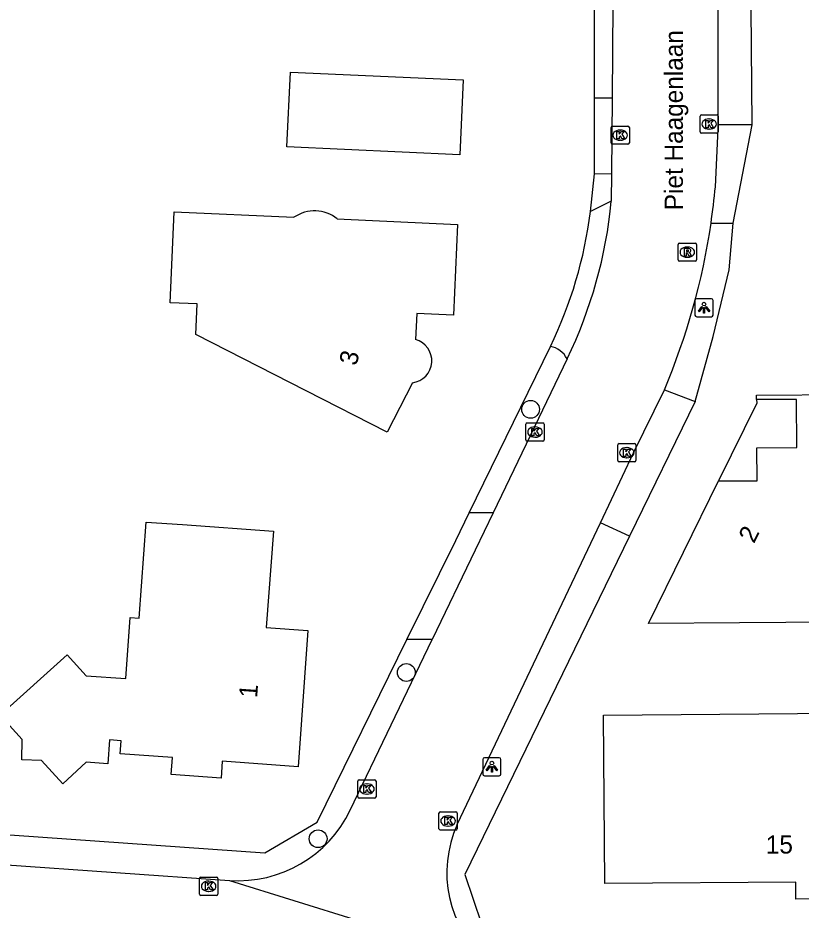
# Model space of a CAD drawing. Extents: x 157321 to 158827, y 386650 to 388532.
# Drawn here: x 158403.76 to 158446.8, y 387522.72 to 387571.73 of the extents above; entities that cross this region are included whole.
import ezdxf

# ---------------------------------------------------------------- set-up
doc = ezdxf.new("R2010")
doc.units = 0
for name, color, linetype in [('IMGEO_Boom', 7, 'Continuous'), ('IMGEO_Groenvoorziening', 7, 'Continuous'), ('IMGEO_Kolk', 7, 'Continuous'), ('IMGEO_Lichtpunt', 7, 'Continuous'), ('IMGEO_Openbare_ruimte_label', 7, 'Continuous'), ('IMGEO_Pand', 7, 'Continuous'), ('IMGEO_Pand_nummerreeks', 7, 'Continuous'), ('IMGEO_Pand_overbouw', 7, 'Continuous'), ('IMGEO_Rijbaan_lokaal_gesloten', 7, 'Continuous'), ('IMGEO_Rioolput', 7, 'Continuous'), ('IMGEO_Voetpad_open', 7, 'Continuous')]:
    doc.layers.add(name, color=color, linetype=linetype)

msp = doc.modelspace()

# ---------------------------------------------------------------- linework, layer by layer
at = {"layer": 'IMGEO_Boom'}
for centre in [(158431.93, 387550.229), (158425.105, 387535.776), (158420.258, 387526.643)]:
    msp.add_circle(centre, 0.489, dxfattribs=at)
at = {"layer": 'IMGEO_Groenvoorziening'}
for points in [[(158435.437, 387567.341), (158435.418, 387591.865), (158433.395, 387593.919), (158428.72, 387593.843)], [(158444.112, 387565.853), (158444.015, 387576.583)], [(158435.217, 387561.089), (158435.44, 387563.164)], [(158440.97, 387550.666), (158441.964, 387554.231), (158442.837, 387557.892), (158443.067, 387560.454)], [(158428.555, 387544.541), (158433.02, 387553.688)], [(158437.371, 387543.256), (158428.323, 387524.679), (158429.228, 387521.962), (158435.346, 387518.972)], [(158395.785, 387527.396), (158417.33, 387525.878), (158420.204, 387527.562), (158425.134, 387537.58)]]:
    msp.add_lwpolyline(points, dxfattribs=at)
at = {"layer": 'IMGEO_Kolk'}
for p, q in [((158441.244, 387565.47), (158441.244, 387566.322)), ((158441.319, 387566.396), (158442.171, 387566.396)), ((158441.732, 387566.176), (158441.757, 387566.176)), ((158442.245, 387566.322), (158442.245, 387565.47)), ((158436.355, 387564.859), (158436.355, 387565.711)), ((158436.43, 387565.785), (158437.282, 387565.785)), ((158437.356, 387565.711), (158437.356, 387564.859)), ((158436.843, 387565.565), (158436.868, 387565.565)), ((158442.171, 387565.396), (158441.319, 387565.396)), ((158441.755, 387565.616), (158441.73, 387565.616)), ((158437.282, 387564.785), (158436.43, 387564.785)), ((158436.866, 387565.005), (158436.841, 387565.005)), ((158431.747, 387549.479), (158432.599, 387549.479)), ((158431.672, 387548.553), (158431.672, 387549.405)), ((158432.16, 387549.259), (158432.185, 387549.259)), ((158432.673, 387549.405), (158432.673, 387548.553)), ((158432.599, 387548.479), (158431.747, 387548.479)), ((158432.183, 387548.699), (158432.158, 387548.699)), ((158436.717, 387547.419), (158436.717, 387548.271)), ((158436.792, 387548.345), (158437.644, 387548.345)), ((158437.205, 387548.125), (158437.23, 387548.125)), ((158437.718, 387548.271), (158437.718, 387547.419)), ((158437.228, 387547.565), (158437.203, 387547.565)), ((158437.644, 387547.345), (158436.792, 387547.345)), ((158422.515, 387529.877), (158423.367, 387529.877)), ((158422.44, 387528.951), (158422.44, 387529.803)), ((158422.928, 387529.657), (158422.953, 387529.657)), ((158423.441, 387529.803), (158423.441, 387528.951)), ((158423.367, 387528.877), (158422.515, 387528.877)), ((158422.951, 387529.097), (158422.926, 387529.097)), ((158426.895, 387527.195), (158426.895, 387528.047)), ((158426.97, 387528.121), (158427.822, 387528.121)), ((158427.383, 387527.901), (158427.408, 387527.901)), ((158427.896, 387528.047), (158427.896, 387527.195)), ((158427.822, 387527.121), (158426.97, 387527.121)), ((158427.406, 387527.341), (158427.381, 387527.341)), ((158413.819, 387524.535), (158414.671, 387524.535)), ((158413.744, 387523.609), (158413.744, 387524.461)), ((158414.232, 387524.315), (158414.257, 387524.315)), ((158414.745, 387524.461), (158414.745, 387523.609)), ((158414.671, 387523.535), (158413.819, 387523.535)), ((158414.255, 387523.755), (158414.23, 387523.755))]:
    msp.add_line(p, q, dxfattribs=at)
for points in [[(158441.244, 387565.47), (158441.244, 387566.322)], [(158441.319, 387566.396), (158442.171, 387566.396)], [(158442.245, 387566.322), (158442.245, 387565.47)], [(158436.355, 387564.859), (158436.355, 387565.711)], [(158436.43, 387565.785), (158437.282, 387565.785)], [(158437.356, 387565.711), (158437.356, 387564.859)], [(158441.565, 387566.096), (158441.688, 387566.096), (158441.688, 387565.945), (158441.818, 387566.096), (158441.982, 387566.096), (158441.836, 387565.945), (158441.989, 387565.696), (158441.837, 387565.696), (158441.752, 387565.86), (158441.688, 387565.793), (158441.688, 387565.696), (158441.565, 387565.696), (158441.565, 387566.096)], [(158436.676, 387565.485), (158436.799, 387565.485), (158436.799, 387565.334), (158436.929, 387565.485), (158437.093, 387565.485), (158436.947, 387565.334), (158437.1, 387565.085), (158436.948, 387565.085), (158436.863, 387565.249), (158436.799, 387565.182), (158436.799, 387565.085), (158436.676, 387565.085), (158436.676, 387565.485)], [(158442.171, 387565.396), (158441.319, 387565.396)], [(158437.282, 387564.785), (158436.43, 387564.785)], [(158431.747, 387549.479), (158432.599, 387549.479)], [(158431.672, 387548.553), (158431.672, 387549.405)], [(158431.993, 387549.179), (158432.116, 387549.179), (158432.116, 387549.028), (158432.246, 387549.179), (158432.41, 387549.179), (158432.264, 387549.028), (158432.417, 387548.779), (158432.265, 387548.779), (158432.18, 387548.943), (158432.116, 387548.876), (158432.116, 387548.779), (158431.993, 387548.779), (158431.993, 387549.179)], [(158432.673, 387549.405), (158432.673, 387548.553)], [(158432.599, 387548.479), (158431.747, 387548.479)], [(158436.717, 387547.419), (158436.717, 387548.271)], [(158436.792, 387548.345), (158437.644, 387548.345)], [(158437.038, 387548.045), (158437.161, 387548.045), (158437.161, 387547.894), (158437.291, 387548.045), (158437.455, 387548.045), (158437.309, 387547.894), (158437.462, 387547.645), (158437.31, 387547.645), (158437.225, 387547.809), (158437.161, 387547.742), (158437.161, 387547.645), (158437.038, 387547.645), (158437.038, 387548.045)], [(158437.718, 387548.271), (158437.718, 387547.419)], [(158437.644, 387547.345), (158436.792, 387547.345)], [(158422.515, 387529.877), (158423.367, 387529.877)], [(158422.44, 387528.951), (158422.44, 387529.803)], [(158422.761, 387529.577), (158422.884, 387529.577), (158422.884, 387529.426), (158423.014, 387529.577), (158423.178, 387529.577), (158423.032, 387529.426), (158423.185, 387529.177), (158423.033, 387529.177), (158422.948, 387529.341), (158422.884, 387529.274), (158422.884, 387529.177), (158422.761, 387529.177), (158422.761, 387529.577)], [(158423.441, 387529.803), (158423.441, 387528.951)], [(158423.367, 387528.877), (158422.515, 387528.877)], [(158426.895, 387527.195), (158426.895, 387528.047)], [(158426.97, 387528.121), (158427.822, 387528.121)], [(158427.896, 387528.047), (158427.896, 387527.195)], [(158427.216, 387527.821), (158427.339, 387527.821), (158427.339, 387527.67), (158427.469, 387527.821), (158427.633, 387527.821), (158427.487, 387527.67), (158427.64, 387527.421), (158427.488, 387527.421), (158427.403, 387527.585), (158427.339, 387527.518), (158427.339, 387527.421), (158427.216, 387527.421), (158427.216, 387527.821)], [(158427.822, 387527.121), (158426.97, 387527.121)], [(158413.819, 387524.535), (158414.671, 387524.535)], [(158413.744, 387523.609), (158413.744, 387524.461)], [(158414.065, 387524.235), (158414.188, 387524.235), (158414.188, 387524.084), (158414.318, 387524.235), (158414.482, 387524.235), (158414.336, 387524.084), (158414.489, 387523.835), (158414.337, 387523.835), (158414.252, 387523.999), (158414.188, 387523.932), (158414.188, 387523.835), (158414.065, 387523.835), (158414.065, 387524.235)], [(158414.745, 387524.461), (158414.745, 387523.609)], [(158414.671, 387523.535), (158413.819, 387523.535)]]:
    msp.add_lwpolyline(points, dxfattribs=at)
for centre, start, end in [((158441.321, 387566.32), 91.552, 178.448), ((158441.321, 387566.32), 91.552, 178.448), ((158442.169, 387566.32), 1.552, 88.448), ((158442.169, 387566.32), 1.552, 88.448), ((158436.432, 387565.709), 91.552, 178.448), ((158436.432, 387565.709), 91.552, 178.448), ((158437.28, 387565.709), 1.552, 88.448), ((158437.28, 387565.709), 1.552, 88.448), ((158441.321, 387565.472), 181.552, 268.448), ((158441.321, 387565.472), 181.552, 268.448), ((158442.169, 387565.472), 271.552, 358.448), ((158442.169, 387565.472), 271.552, 358.448), ((158436.432, 387564.861), 181.552, 268.448), ((158436.432, 387564.861), 181.552, 268.448), ((158437.28, 387564.861), 271.552, 358.448), ((158437.28, 387564.861), 271.552, 358.448), ((158431.749, 387549.403), 91.552, 178.448), ((158431.749, 387549.403), 91.552, 178.448), ((158432.597, 387549.403), 1.552, 88.448), ((158432.597, 387549.403), 1.552, 88.448), ((158431.749, 387548.555), 181.552, 268.448), ((158431.749, 387548.555), 181.552, 268.448), ((158432.597, 387548.555), 271.552, 358.448), ((158432.597, 387548.555), 271.552, 358.448), ((158436.794, 387548.269), 91.552, 178.448), ((158436.794, 387548.269), 91.552, 178.448), ((158437.642, 387548.269), 1.552, 88.448), ((158437.642, 387548.269), 1.552, 88.448), ((158436.794, 387547.421), 181.552, 268.448), ((158436.794, 387547.421), 181.552, 268.448), ((158437.642, 387547.421), 271.552, 358.448), ((158437.642, 387547.421), 271.552, 358.448), ((158422.517, 387529.801), 91.552, 178.448), ((158422.517, 387529.801), 91.552, 178.448), ((158423.365, 387529.801), 1.552, 88.448), ((158423.365, 387529.801), 1.552, 88.448), ((158422.517, 387528.953), 181.552, 268.448), ((158422.517, 387528.953), 181.552, 268.448), ((158423.365, 387528.953), 271.552, 358.448), ((158423.365, 387528.953), 271.552, 358.448), ((158426.972, 387528.045), 91.552, 178.448), ((158426.972, 387528.045), 91.552, 178.448), ((158427.82, 387528.045), 1.552, 88.448), ((158427.82, 387528.045), 1.552, 88.448), ((158426.972, 387527.197), 181.552, 268.448), ((158426.972, 387527.197), 181.552, 268.448), ((158427.82, 387527.197), 271.552, 358.448), ((158427.82, 387527.197), 271.552, 358.448), ((158413.821, 387524.459), 91.552, 178.448), ((158413.821, 387524.459), 91.552, 178.448), ((158414.669, 387524.459), 1.552, 88.448), ((158414.669, 387524.459), 1.552, 88.448), ((158413.821, 387523.611), 181.552, 268.448), ((158413.821, 387523.611), 181.552, 268.448), ((158414.669, 387523.611), 271.552, 358.448), ((158414.669, 387523.611), 271.552, 358.448)]:
    msp.add_arc(centre, 0.0765, start, end, dxfattribs=at)
for centre, major_axis, ratio, start_param, end_param in [((158441.731, 387565.896), (-0.387, 0.002), 0.722429, 4.712389, 7.853982), ((158441.756, 387565.896), (-0.39, 0.002), 0.717154, 1.570796, 4.712389), ((158436.842, 387565.285), (-0.387, 0.002), 0.722429, 4.712389, 7.853982), ((158436.867, 387565.285), (-0.39, 0.002), 0.717154, 1.570796, 4.712389), ((158432.159, 387548.979), (-0.387, 0.002), 0.722429, 4.712389, 7.853982), ((158432.184, 387548.979), (-0.39, 0.002), 0.717154, 1.570796, 4.712389), ((158437.204, 387547.845), (-0.387, 0.002), 0.722429, 4.712389, 7.853982), ((158437.229, 387547.845), (-0.39, 0.002), 0.717154, 1.570796, 4.712389), ((158422.927, 387529.377), (-0.387, 0.002), 0.722429, 4.712389, 7.853982), ((158422.952, 387529.377), (-0.39, 0.002), 0.717154, 1.570796, 4.712389), ((158427.382, 387527.621), (-0.387, 0.002), 0.722429, 4.712389, 7.853982), ((158427.407, 387527.621), (-0.39, 0.002), 0.717154, 1.570796, 4.712389), ((158414.231, 387524.035), (-0.387, 0.002), 0.722429, 4.712389, 7.853982), ((158414.256, 387524.035), (-0.39, 0.002), 0.717154, 1.570796, 4.712389)]:
    msp.add_ellipse(centre, major_axis=major_axis, ratio=ratio, start_param=start_param, end_param=end_param, dxfattribs=at)
at = {"layer": 'IMGEO_Lichtpunt'}
for p, q in [((158440.962, 387556.211), (158440.962, 387555.404)), ((158440.962, 387556.211), (158440.962, 387555.404)), ((158441.864, 387556.306), (158441.056, 387556.306)), ((158441.864, 387556.306), (158441.056, 387556.306)), ((158441.958, 387555.404), (158441.958, 387556.211)), ((158441.958, 387555.404), (158441.958, 387556.211)), ((158441.056, 387555.31), (158441.864, 387555.31)), ((158441.056, 387555.31), (158441.864, 387555.31)), ((158429.307, 387531.001), (158429.307, 387530.194)), ((158429.307, 387531.001), (158429.307, 387530.194)), ((158430.209, 387531.096), (158429.401, 387531.096)), ((158430.209, 387531.096), (158429.401, 387531.096)), ((158430.303, 387530.194), (158430.303, 387531.001)), ((158430.303, 387530.194), (158430.303, 387531.001)), ((158429.401, 387530.1), (158430.209, 387530.1)), ((158429.401, 387530.1), (158430.209, 387530.1))]:
    msp.add_line(p, q, dxfattribs=at)
for points in [[(158441.336, 387555.875), (158441.375, 387555.847), (158441.187, 387555.585), (158441.149, 387555.612), (158441.336, 387555.875)], [(158441.548, 387555.847), (158441.586, 387555.874), (158441.773, 387555.612), (158441.734, 387555.584), (158441.548, 387555.847)], [(158441.438, 387555.827), (158441.485, 387555.827), (158441.485, 387555.505), (158441.438, 387555.505), (158441.438, 387555.827)], [(158429.681, 387530.665), (158429.72, 387530.637), (158429.532, 387530.375), (158429.494, 387530.402), (158429.681, 387530.665)], [(158429.783, 387530.617), (158429.83, 387530.617), (158429.83, 387530.295), (158429.783, 387530.295), (158429.783, 387530.617)], [(158429.893, 387530.637), (158429.931, 387530.664), (158430.118, 387530.402), (158430.079, 387530.374), (158429.893, 387530.637)]]:
    msp.add_lwpolyline(points, dxfattribs=at)
for centre in [(158441.461, 387556.009), (158429.806, 387530.799)]:
    msp.add_circle(centre, 0.0994, dxfattribs=at)
for centre, start, end in [((158441.056, 387556.211), 90, 180), ((158441.056, 387556.211), 90, 180), ((158441.864, 387556.211), 0, 90), ((158441.864, 387556.211), 0, 90), ((158441.056, 387555.404), 180, 270), ((158441.056, 387555.404), 180, 270), ((158441.864, 387555.404), 270, 0), ((158441.864, 387555.404), 270, 360), ((158429.401, 387531.001), 90, 180), ((158429.401, 387531.001), 90, 180), ((158430.209, 387531.001), 0, 90), ((158430.209, 387531.001), 0, 90), ((158429.401, 387530.194), 180, 270), ((158429.401, 387530.194), 180, 270), ((158430.209, 387530.194), 270, 0), ((158430.209, 387530.194), 270, 360)]:
    msp.add_arc(centre, 0.0946, start, end, dxfattribs=at)
at = {"layer": 'IMGEO_Pand'}
for points in [[(158418.734, 387568.755), (158428.229, 387568.322), (158428.041, 387564.214), (158418.546, 387564.648), (158418.734, 387568.755)], [(158413.615, 387556.014), (158412.122, 387556.083), (158412.353, 387561.071), (158418.931, 387560.777)], [(158421.31, 387560.69), (158427.91, 387560.38), (158427.69, 387555.4), (158425.69, 387555.49), (158425.61, 387554.06)], [(158425.44, 387551.69), (158424.05, 387548.98), (158419.595, 387551.248), (158413.537, 387554.332), (158413.615, 387556.014)], [(158456.643, 387542.274), (158456.093, 387542.269), (158456.13, 387538.6), (158443.41, 387538.507), (158438.41, 387538.47), (158442.257, 387546.294), (158444.376, 387546.31), (158444.362, 387548.11), (158446.562, 387548.127), (158446.542, 387550.777), (158444.351, 387550.76), (158444.34, 387551.01), (158449.34, 387551.048), (158456.554, 387551.102), (158456.643, 387542.274)], [(158410.819, 387544.039), (158412.814, 387543.894), (158417.8, 387543.53), (158417.412, 387538.248), (158419.7, 387538.08), (158419.16, 387530.6), (158414.991, 387530.903), (158414.923, 387529.968), (158412.187, 387530.167), (158412.255, 387531.102), (158409.39, 387531.31), (158409.442, 387532.028), (158408.794, 387532.075), (158408.698, 387530.759), (158407.521, 387530.844), (158406.231, 387529.662), (158405.062, 387530.938), (158403.973, 387530.971), (158404.007, 387532.091), (158402.798, 387533.425), (158406.467, 387536.748), (158407.507, 387535.6), (158409.69, 387535.44), (158409.935, 387538.79), (158410.434, 387538.753), (158410.819, 387544.039)], [(158455.138, 387533.594), (158459.438, 387533.629), (158459.49, 387527.189), (158458.17, 387525.848), (158455.2, 387525.824), (158455.22, 387523.39), (158446.51, 387523.317), (158446.502, 387524.267), (158436.003, 387524.18), (158435.94, 387533.44), (158455.138, 387533.594)]]:
    msp.add_lwpolyline(points, dxfattribs=at)
for centre, radius, start, end in [((158420.061, 387559.117), 2.008, 51.556, 124.2552), ((158425.292, 387552.892), 1.211, 277.0029, 74.7915)]:
    msp.add_arc(centre, radius, start, end, dxfattribs=at)
at = {"layer": 'IMGEO_Pand_overbouw'}
msp.add_lwpolyline([(158444.36, 387550.57), (158442.257, 387546.294), (158444.376, 387546.31), (158444.362, 387548.11), (158446.562, 387548.127), (158446.542, 387550.777), (158444.351, 387550.76)], close=True, dxfattribs=at)
at = {"layer": 'IMGEO_Rijbaan_lokaal_gesloten'}
for points in [[(158436.571, 387590.495), (158436.405, 387567.341)], [(158442.237, 387565.853), (158442.241, 387576.523)], [(158436.405, 387567.341), (158436.375, 387563.187)], [(158442.083, 387562.454), (158442.237, 387565.638), (158442.237, 387565.853)], [(158436.375, 387563.187), (158436.364, 387561.659)], [(158433.935, 387553.007), (158429.868, 387544.541)], [(158435.766, 387543.99), (158437.59, 387547.831), (158439.28, 387551.302)], [(158429.868, 387544.541), (158428.887, 387542.499), (158426.525, 387537.58)], [(158427.899, 387527.419), (158435.766, 387543.99)], [(158422.025, 387528.213), (158426.525, 387537.58)], [(158390.395, 387526.11), (158415.387, 387524.355)], [(158415.387, 387524.355), (158429.524, 387519.953)]]:
    msp.add_lwpolyline(points, dxfattribs=at)
for centre, radius, start, end in [((158404.712, 387565.892), 37.528, 351.6607, 354.7439), ((158411.503, 387563.972), 24.968, 333.951, 354.6855), ((158404.832, 387565.891), 37.41, 337.047, 351.6356), ((158415.864, 387531.173), 6.835, 265.9961, 334.3342), ((158433.718, 387524.776), 6.391, 155.5679, 228.9903)]:
    msp.add_arc(centre, radius, start, end, dxfattribs=at)
at = {"layer": 'IMGEO_Rioolput'}
for p, q in [((158440.04, 387558.432), (158440.04, 387559.284)), ((158440.115, 387559.358), (158440.967, 387559.358)), ((158441.041, 387559.284), (158441.041, 387558.432)), ((158440.528, 387559.138), (158440.553, 387559.138)), ((158440.967, 387558.358), (158440.115, 387558.358)), ((158440.551, 387558.578), (158440.526, 387558.578))]:
    msp.add_line(p, q, dxfattribs=at)
for points in [[(158440.04, 387558.432), (158440.04, 387559.284)], [(158440.115, 387559.358), (158440.967, 387559.358)], [(158441.041, 387559.284), (158441.041, 387558.432)], [(158440.629, 387559.056), (158440.377, 387559.058), (158440.377, 387558.658)], [(158440.377, 387558.658), (158440.501, 387558.658), (158440.501, 387558.82), (158440.512, 387558.82)], [(158440.555, 387558.977), (158440.501, 387558.977), (158440.501, 387558.896)], [(158440.501, 387558.896), (158440.553, 387558.896)], [(158440.559, 387558.791), (158440.63, 387558.658), (158440.77, 387558.658), (158440.705, 387558.784)], [(158440.967, 387558.358), (158440.115, 387558.358)]]:
    msp.add_lwpolyline(points, dxfattribs=at)
for centre, radius, start, end in [((158440.117, 387559.282), 0.0765, 91.552, 178.448), ((158440.117, 387559.282), 0.0765, 91.552, 178.448), ((158440.965, 387559.282), 0.0765, 1.552, 88.448), ((158440.965, 387559.282), 0.0765, 1.552, 88.448), ((158440.511, 387558.767), 0.0533, 26.0293, 88.6989), ((158440.537, 387559.085), 0.19, 274.7715, 282.9687), ((158440.561, 387558.881), 0.0964, 77.0061, 93.1865), ((158440.575, 387558.938), 0.0378, 276.6634, 79.6772), ((158440.628, 387558.946), 0.109, 350.3612, 89.416), ((158440.626, 387558.946), 0.112, 277.5842, 350.9817), ((158440.61, 387558.731), 0.108, 29.5134, 73.7905), ((158440.117, 387558.434), 0.0765, 181.552, 268.448), ((158440.117, 387558.434), 0.0765, 181.552, 268.448), ((158440.965, 387558.434), 0.0765, 271.552, 358.448), ((158440.965, 387558.434), 0.0765, 271.552, 358.448)]:
    msp.add_arc(centre, radius, start, end, dxfattribs=at)
for centre, major_axis, ratio, start_param, end_param in [((158440.527, 387558.858), (-0.387, 0.002), 0.722429, 4.712389, 7.853982), ((158440.552, 387558.858), (-0.39, 0.002), 0.717154, 1.570796, 4.712389)]:
    msp.add_ellipse(centre, major_axis=major_axis, ratio=ratio, start_param=start_param, end_param=end_param, dxfattribs=at)
at = {"layer": 'IMGEO_Voetpad_open'}
for points in [[(158435.44, 387563.164), (158435.437, 387567.341)], [(158435.437, 387567.341), (158436.405, 387567.341)], [(158444.112, 387565.853), (158443.995, 387565.853), (158442.237, 387565.853)], [(158443.067, 387560.454), (158444.112, 387565.853)], [(158435.44, 387563.164), (158436.375, 387563.187)], [(158436.364, 387561.659), (158435.217, 387561.089)], [(158441.844, 387560.449), (158443.067, 387560.454)], [(158439.28, 387551.302), (158440.97, 387550.666)], [(158440.97, 387550.666), (158437.371, 387543.256)], [(158425.134, 387537.58), (158427.815, 387543.024), (158428.555, 387544.541)], [(158429.868, 387544.541), (158428.555, 387544.541)], [(158437.371, 387543.256), (158435.766, 387543.99)], [(158426.525, 387537.58), (158425.134, 387537.58)]]:
    msp.add_lwpolyline(points, dxfattribs=at)
for centre, radius, start, end in [((158411.787, 387564.018), 23.612, 334.0574, 352.8754), ((158432.765, 387552.39), 1.322, 27.7927, 78.8894)]:
    msp.add_arc(centre, radius, start, end, dxfattribs=at)

# ---------------------------------------------------------------- texts
at = {"layer": 'IMGEO_Openbare_ruimte_label'}
msp.add_text('Piet Haagenlaan', height=1, rotation=90, dxfattribs=at).set_placement((158440.3, 387561.165))
at = {"layer": 'IMGEO_Pand_nummerreeks'}
for s, rotation, p in [('3', 75.8603, (158422.36, 387552.583)), ('2', 63.816, (158444.206, 387542.823)), ('1', 85.8708, (158416.906, 387534.36)), ('15', 0.4756, (158444.859, 387525.823))]:
    msp.add_text(s, height=1, rotation=rotation, dxfattribs=at).set_placement(p)

doc.saveas('drawing.dxf')
